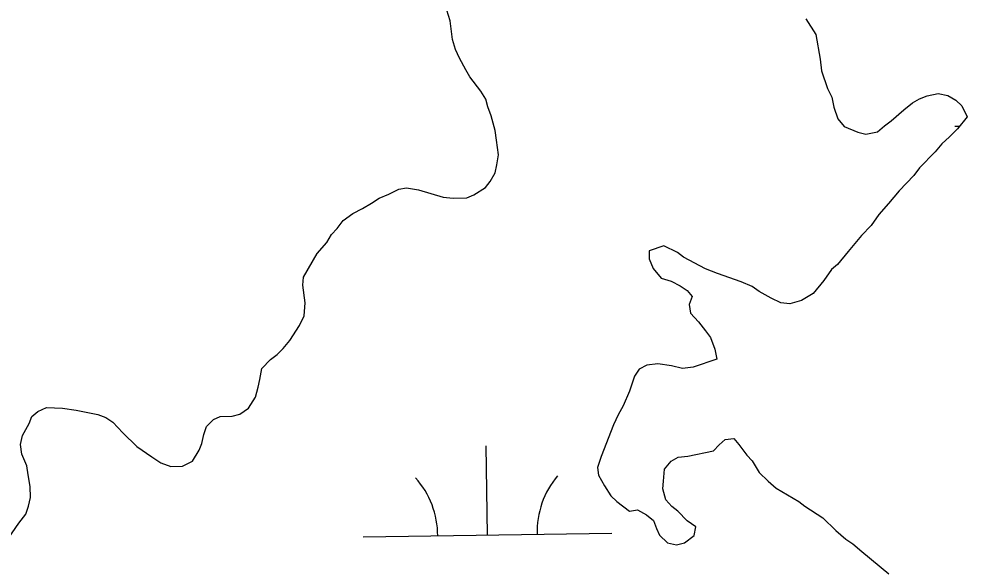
# Model space of a CAD drawing. Extents: x 3807117 to 3845308, y 337856 to 363736.
# Drawn here: x 3840428.2 to 3840809.6, y 354603.1 to 354824.6 of the extents above; entities that cross this region are included whole.
import ezdxf

# ---------------------------------------------------------------- set-up
doc = ezdxf.new("R2010")
doc.units = 0
doc.layers.add('V-TOPO-SHOR', color=7, linetype='Continuous')
doc.layers.add('V-WETL-SWMP', color=7, linetype='Continuous')

msp = doc.modelspace()

# ---------------------------------------------------------------- linework, layer by layer
at = {"layer": 'V-TOPO-SHOR'}
for p, q in [((3840601.66, 354823.87), (3840600.4, 354828.21)), ((3840744.77, 354824.65), (3840748.84, 354818.37)), ((3840602.58, 354816.35), (3840601.66, 354823.87)), ((3840748.84, 354818.37), (3840750.58, 354808.49)), ((3840603.83, 354812.41), (3840602.58, 354816.35)), ((3840605.47, 354808.87), (3840603.83, 354812.41)), ((3840607.93, 354804.15), (3840605.47, 354808.87)), ((3840750.58, 354808.49), (3840751.06, 354803.74)), ((3840609.56, 354801.4), (3840607.93, 354804.15)), ((3840751.06, 354803.74), (3840753.56, 354796.65)), ((3840614.02, 354795.53), (3840609.56, 354801.4)), ((3840616.05, 354792.39), (3840614.02, 354795.53)), ((3840753.56, 354796.65), (3840755.2, 354793.11)), ((3840793.65, 354793.74), (3840797.99, 354794.61)), ((3840797.99, 354794.61), (3840801.97, 354793.88)), ((3840616.9, 354789.23), (3840616.05, 354792.39)), ((3840755.2, 354793.11), (3840756.06, 354789.16)), ((3840784.22, 354788.03), (3840787.75, 354790.87)), ((3840787.75, 354790.87), (3840790.49, 354792.5)), ((3840790.49, 354792.5), (3840793.65, 354793.74)), ((3840801.97, 354793.88), (3840805.17, 354791.95)), ((3840805.17, 354791.95), (3840807.59, 354789.61)), ((3840618.15, 354785.69), (3840616.9, 354789.23)), ((3840756.06, 354789.16), (3840757.72, 354784.43)), ((3840779.14, 354783.59), (3840784.22, 354788.03)), ((3840807.59, 354789.61), (3840809.64, 354785.28)), ((3840619.83, 354779.77), (3840618.15, 354785.69)), ((3840757.72, 354784.43), (3840760.15, 354781.29)), ((3840776.4, 354781.56), (3840779.14, 354783.59)), ((3840809.64, 354785.28), (3840805.76, 354780.46)), ((3840620.29, 354775.81), (3840619.83, 354779.77)), ((3840760.15, 354781.29), (3840765.74, 354779.01)), ((3840765.74, 354779.01), (3840768.92, 354778.27)), ((3840768.92, 354778.27), (3840773.67, 354779.14)), ((3840773.67, 354779.14), (3840776.4, 354781.56)), ((3840805.76, 354780.46), (3840802.64, 354777.24)), ((3840621.18, 354769.88), (3840620.29, 354775.81)), ((3840802.64, 354777.24), (3840799.52, 354774.41)), ((3840796.79, 354771.19), (3840790.56, 354764.75)), ((3840799.52, 354774.41), (3840796.79, 354771.19)), ((3840620.46, 354765.9), (3840621.18, 354769.88)), ((3840619.72, 354762.72), (3840620.46, 354765.9)), ((3840790.56, 354764.75), (3840788.23, 354761.54)), ((3840617.79, 354759.12), (3840619.72, 354762.72)), ((3840788.23, 354761.54), (3840782.38, 354755.49)), ((3840577.04, 354754.08), (3840580.97, 354756.13)), ((3840580.97, 354756.13), (3840584.14, 354756.58)), ((3840584.14, 354756.58), (3840588.91, 354755.87)), ((3840588.91, 354755.87), (3840598.87, 354752.86)), ((3840611.14, 354753.85), (3840615.85, 354756.71)), ((3840615.85, 354756.71), (3840617.79, 354759.12)), ((3840569.97, 354750.4), (3840573.1, 354752.43)), ((3840573.1, 354752.43), (3840577.04, 354754.08)), ((3840598.87, 354752.86), (3840602.84, 354752.53)), ((3840602.84, 354752.53), (3840608.39, 354752.62)), ((3840608.39, 354752.62), (3840611.14, 354753.85)), ((3840782.38, 354755.49), (3840778.11, 354750.27)), ((3840562.5, 354746.31), (3840566.43, 354748.36)), ((3840566.43, 354748.36), (3840569.97, 354750.4)), ((3840778.11, 354750.27), (3840774.22, 354745.85)), ((3840558.58, 354743.47), (3840562.5, 354746.31)), ((3840774.22, 354745.85), (3840771.12, 354741.43)), ((3840556.26, 354740.26), (3840558.58, 354743.47)), ((3840771.12, 354741.43), (3840767.22, 354737.4)), ((3840551.99, 354734.64), (3840553.92, 354737.84)), ((3840553.92, 354737.84), (3840556.26, 354740.26)), ((3840767.22, 354737.4), (3840761.78, 354730.97)), ((3840548.1, 354730.21), (3840551.99, 354734.64)), ((3840687.6, 354733.31), (3840681.69, 354731.23)), ((3840693.2, 354730.63), (3840687.6, 354733.31)), ((3840542.71, 354720.61), (3840548.1, 354730.21)), ((3840681.69, 354731.23), (3840681.74, 354728.06)), ((3840695.61, 354728.69), (3840693.2, 354730.63)), ((3840761.78, 354730.97), (3840757.5, 354725.75)), ((3840681.74, 354728.06), (3840683.39, 354724.12)), ((3840704.4, 354724.08), (3840695.61, 354728.69)), ((3840757.5, 354725.75), (3840755.16, 354723.72)), ((3840683.39, 354724.12), (3840686.63, 354720.21)), ((3840709.19, 354722.17), (3840704.4, 354724.08)), ((3840718.76, 354718.76), (3840709.19, 354722.17)), ((3840755.16, 354723.72), (3840752.06, 354719.31)), ((3840542.36, 354717.43), (3840542.71, 354720.61)), ((3840686.63, 354720.21), (3840690.61, 354719.09)), ((3840690.61, 354719.09), (3840694.21, 354717.17)), ((3840723.16, 354716.85), (3840718.76, 354718.76)), ((3840752.06, 354719.31), (3840747.78, 354714.09)), ((3840543.27, 354710.31), (3840542.36, 354717.43)), ((3840694.21, 354717.17), (3840697.02, 354715.23)), ((3840697.02, 354715.23), (3840699.04, 354712.89)), ((3840725.96, 354714.92), (3840723.16, 354716.85)), ((3840730.77, 354712.22), (3840725.96, 354714.92)), ((3840747.78, 354714.09), (3840743.07, 354711.23)), ((3840542.96, 354705.15), (3840543.27, 354710.31)), ((3840699.04, 354712.89), (3840697.9, 354709.7)), ((3840734.76, 354710.3), (3840730.77, 354712.22)), ((3840738.34, 354709.97), (3840734.76, 354710.3)), ((3840743.07, 354711.23), (3840738.34, 354709.97)), ((3840697.9, 354709.7), (3840698.36, 354706.13)), ((3840541.05, 354701.16), (3840542.96, 354705.15)), ((3840698.36, 354706.13), (3840701.59, 354702.62)), ((3840701.59, 354702.62), (3840704.42, 354699.1)), ((3840537.18, 354695.15), (3840541.05, 354701.16)), ((3840704.42, 354699.1), (3840706.45, 354696.36)), ((3840534.46, 354691.93), (3840537.18, 354695.15)), ((3840706.45, 354696.36), (3840708.11, 354691.63)), ((3840532.12, 354689.51), (3840534.46, 354691.93)), ((3840708.11, 354691.63), (3840708.97, 354687.68)), ((3840525.87, 354683.86), (3840529.38, 354687.48)), ((3840529.38, 354687.48), (3840532.12, 354689.51)), ((3840708.97, 354687.68), (3840699.51, 354684.35)), ((3840525.15, 354679.49), (3840525.87, 354683.86)), ((3840677.72, 354683.59), (3840675.78, 354680.79)), ((3840680.86, 354685.23), (3840677.72, 354683.59)), ((3840685.22, 354685.7), (3840680.86, 354685.23)), ((3840690.78, 354685), (3840685.22, 354685.7)), ((3840695.16, 354683.88), (3840690.78, 354685)), ((3840699.51, 354684.35), (3840695.16, 354683.88)), ((3840675.78, 354680.79), (3840673.9, 354674.81)), ((3840523.29, 354672.32), (3840524.41, 354676.3)), ((3840524.41, 354676.3), (3840525.15, 354679.49)), ((3840520.58, 354667.91), (3840523.29, 354672.32)), ((3840673.9, 354674.81), (3840671.22, 354668.82)), ((3840435.76, 354666.51), (3840439.31, 354668.16)), ((3840439.31, 354668.16), (3840445.65, 354667.86)), ((3840671.22, 354668.82), (3840669.3, 354665.22)), ((3840432.28, 354661.7), (3840433.42, 354664.49)), ((3840433.42, 354664.49), (3840435.76, 354666.51)), ((3840445.65, 354667.86), (3840451.22, 354667.16)), ((3840451.22, 354667.16), (3840459.97, 354665.32)), ((3840459.97, 354665.32), (3840463.16, 354664.19)), ((3840506.39, 354663.32), (3840509.14, 354664.55)), ((3840509.14, 354664.55), (3840513.9, 354664.63)), ((3840513.9, 354664.63), (3840517.06, 354665.48)), ((3840517.06, 354665.48), (3840520.58, 354667.91)), ((3840669.3, 354665.22), (3840667.38, 354661.22)), ((3840429.58, 354656.89), (3840432.28, 354661.7)), ((3840463.16, 354664.19), (3840465.97, 354662.25)), ((3840465.97, 354662.25), (3840470, 354657.96)), ((3840502.52, 354657.31), (3840503.66, 354660.5)), ((3840503.66, 354660.5), (3840506.39, 354663.32)), ((3840667.38, 354661.22), (3840662.44, 354648.45)), ((3840428.85, 354653.31), (3840429.58, 354656.89)), ((3840470, 354657.96), (3840475.64, 354652.5)), ((3840501.79, 354653.73), (3840502.52, 354657.31)), ((3840429.31, 354649.36), (3840428.85, 354653.31)), ((3840500.64, 354650.93), (3840501.79, 354653.73)), ((3840707.6, 354650.78), (3840709.94, 354653.2)), ((3840709.94, 354653.2), (3840712.28, 354655.22)), ((3840712.28, 354655.22), (3840715.84, 354655.68)), ((3840715.84, 354655.68), (3840717.86, 354653.33)), ((3840717.86, 354653.33), (3840721.11, 354649.02)), ((3840431.37, 354644.63), (3840429.31, 354649.36)), ((3840475.64, 354652.5), (3840481.66, 354648.24)), ((3840497.94, 354646.53), (3840500.64, 354650.93)), ((3840697.33, 354648.63), (3840707.6, 354650.78)), ((3840721.11, 354649.02), (3840723.13, 354646.68)), ((3840481.66, 354648.24), (3840485.27, 354645.92)), ((3840485.27, 354645.92), (3840489.26, 354644.4)), ((3840494.01, 354644.48), (3840497.94, 354646.53)), ((3840662.44, 354648.45), (3840660.93, 354644.07)), ((3840687.9, 354643.32), (3840690.62, 354646.54)), ((3840690.62, 354646.54), (3840693.37, 354648.17)), ((3840693.37, 354648.17), (3840697.33, 354648.63)), ((3840723.13, 354646.68), (3840725.98, 354641.97)), ((3840431.82, 354641.07), (3840431.37, 354644.63)), ((3840489.26, 354644.4), (3840494.01, 354644.48)), ((3840660.93, 354644.07), (3840661.38, 354640.9)), ((3840687.58, 354638.56), (3840687.9, 354643.32)), ((3840725.98, 354641.97), (3840729.61, 354638.46)), ((3840432.7, 354636.33), (3840431.82, 354641.07)), ((3840661.38, 354640.9), (3840663.83, 354636.58)), ((3840687.24, 354635.38), (3840687.58, 354638.56)), ((3840729.61, 354638.46), (3840732.82, 354635.74)), ((3840432.77, 354631.97), (3840432.7, 354636.33)), ((3840663.83, 354636.58), (3840666.27, 354632.66)), ((3840688.5, 354631.04), (3840687.24, 354635.38)), ((3840732.82, 354635.74), (3840742.03, 354630.34)), ((3840432.03, 354628.39), (3840432.77, 354631.97)), ((3840666.27, 354632.66), (3840668.69, 354630.32)), ((3840668.69, 354630.32), (3840673.9, 354626.44)), ((3840690.92, 354628.31), (3840688.5, 354631.04)), ((3840742.03, 354630.34), (3840744.44, 354628.4)), ((3840430.9, 354625.2), (3840432.03, 354628.39)), ((3840673.9, 354626.44), (3840677.07, 354626.89)), ((3840677.07, 354626.89), (3840680.67, 354624.97)), ((3840693.33, 354626.36), (3840690.92, 354628.31)), ((3840696.97, 354622.46), (3840693.33, 354626.36)), ((3840744.44, 354628.4), (3840751.65, 354623.76)), ((3840428.18, 354621.59), (3840430.9, 354625.2)), ((3840680.67, 354624.97), (3840683.48, 354622.63)), ((3840683.48, 354622.63), (3840684.72, 354619.48)), ((3840700.57, 354620.14), (3840696.97, 354622.46)), ((3840751.65, 354623.76), (3840756.89, 354618.69)), ((3840423.92, 354615.57), (3840428.18, 354621.59)), ((3840684.72, 354619.48), (3840685.96, 354616.73)), ((3840699.84, 354616.56), (3840700.57, 354620.14)), ((3840756.89, 354618.69), (3840760.92, 354615.19)), ((3840685.96, 354616.73), (3840689.18, 354613.61)), ((3840695.92, 354613.72), (3840699.84, 354616.56)), ((3840760.92, 354615.19), (3840763.72, 354613.25)), ((3840689.18, 354613.61), (3840692.76, 354612.87)), ((3840692.76, 354612.87), (3840695.92, 354613.72)), ((3840763.72, 354613.25), (3840767.34, 354610.14)), ((3840767.34, 354610.14), (3840778.19, 354601.2))]:
    msp.add_line(p, q, dxfattribs=at)
at = {"layer": 'V-WETL-SWMP'}
for p, q in [((3840601.66, 354823.87), (3840600.4, 354828.21)), ((3840744.77, 354824.65), (3840748.84, 354818.37)), ((3840602.58, 354816.35), (3840601.66, 354823.87)), ((3840748.84, 354818.37), (3840750.58, 354808.49)), ((3840603.83, 354812.41), (3840602.58, 354816.35)), ((3840605.47, 354808.87), (3840603.83, 354812.41)), ((3840607.93, 354804.15), (3840605.47, 354808.87)), ((3840750.58, 354808.49), (3840751.06, 354803.74)), ((3840609.56, 354801.4), (3840607.93, 354804.15)), ((3840751.06, 354803.74), (3840753.56, 354796.65)), ((3840614.02, 354795.53), (3840609.56, 354801.4)), ((3840616.05, 354792.39), (3840614.02, 354795.53)), ((3840753.56, 354796.65), (3840755.2, 354793.11)), ((3840793.65, 354793.74), (3840797.99, 354794.61)), ((3840797.99, 354794.61), (3840801.97, 354793.88)), ((3840616.9, 354789.23), (3840616.05, 354792.39)), ((3840755.2, 354793.11), (3840756.06, 354789.16)), ((3840784.22, 354788.03), (3840787.75, 354790.87)), ((3840787.75, 354790.87), (3840790.49, 354792.5)), ((3840790.49, 354792.5), (3840793.65, 354793.74)), ((3840801.97, 354793.88), (3840805.17, 354791.95)), ((3840805.17, 354791.95), (3840807.59, 354789.61)), ((3840618.15, 354785.69), (3840616.9, 354789.23)), ((3840756.06, 354789.16), (3840757.72, 354784.43)), ((3840779.14, 354783.59), (3840784.22, 354788.03)), ((3840807.59, 354789.61), (3840809.64, 354785.28)), ((3840619.83, 354779.77), (3840618.15, 354785.69)), ((3840757.72, 354784.43), (3840760.15, 354781.29)), ((3840776.4, 354781.56), (3840779.14, 354783.59)), ((3840809.64, 354785.28), (3840805.76, 354780.46)), ((3840620.29, 354775.81), (3840619.83, 354779.77)), ((3840760.15, 354781.29), (3840765.74, 354779.01)), ((3840765.74, 354779.01), (3840768.92, 354778.27)), ((3840768.92, 354778.27), (3840773.67, 354779.14)), ((3840773.67, 354779.14), (3840776.4, 354781.56)), ((3840805.76, 354780.46), (3840802.64, 354777.24)), ((3840804.7, 354781.48), (3840806.61, 354781.51)), ((3840621.18, 354769.88), (3840620.29, 354775.81)), ((3840802.64, 354777.24), (3840799.52, 354774.41)), ((3840796.79, 354771.19), (3840790.56, 354764.75)), ((3840799.52, 354774.41), (3840796.79, 354771.19)), ((3840620.46, 354765.9), (3840621.18, 354769.88)), ((3840619.72, 354762.72), (3840620.46, 354765.9)), ((3840790.56, 354764.75), (3840788.23, 354761.54)), ((3840617.79, 354759.12), (3840619.72, 354762.72)), ((3840788.23, 354761.54), (3840782.38, 354755.49)), ((3840577.04, 354754.08), (3840580.97, 354756.13)), ((3840580.97, 354756.13), (3840584.14, 354756.58)), ((3840584.14, 354756.58), (3840588.91, 354755.87)), ((3840588.91, 354755.87), (3840598.87, 354752.86)), ((3840611.14, 354753.85), (3840615.85, 354756.71)), ((3840615.85, 354756.71), (3840617.79, 354759.12)), ((3840569.97, 354750.4), (3840573.1, 354752.43)), ((3840573.1, 354752.43), (3840577.04, 354754.08)), ((3840598.87, 354752.86), (3840602.84, 354752.53)), ((3840602.84, 354752.53), (3840608.39, 354752.62)), ((3840608.39, 354752.62), (3840611.14, 354753.85)), ((3840782.38, 354755.49), (3840778.11, 354750.27)), ((3840562.5, 354746.31), (3840566.43, 354748.36)), ((3840566.43, 354748.36), (3840569.97, 354750.4)), ((3840778.11, 354750.27), (3840774.22, 354745.85)), ((3840558.58, 354743.47), (3840562.5, 354746.31)), ((3840774.22, 354745.85), (3840771.12, 354741.43)), ((3840556.26, 354740.26), (3840558.58, 354743.47)), ((3840771.12, 354741.43), (3840767.22, 354737.4)), ((3840551.99, 354734.64), (3840553.92, 354737.84)), ((3840553.92, 354737.84), (3840556.26, 354740.26)), ((3840767.22, 354737.4), (3840761.78, 354730.97)), ((3840548.1, 354730.21), (3840551.99, 354734.64)), ((3840687.6, 354733.31), (3840681.69, 354731.23)), ((3840693.2, 354730.63), (3840687.6, 354733.31)), ((3840542.71, 354720.61), (3840548.1, 354730.21)), ((3840681.69, 354731.23), (3840681.74, 354728.06)), ((3840695.61, 354728.69), (3840693.2, 354730.63)), ((3840761.78, 354730.97), (3840757.5, 354725.75)), ((3840681.74, 354728.06), (3840683.39, 354724.12)), ((3840704.4, 354724.08), (3840695.61, 354728.69)), ((3840757.5, 354725.75), (3840755.16, 354723.72)), ((3840683.39, 354724.12), (3840686.63, 354720.21)), ((3840709.19, 354722.17), (3840704.4, 354724.08)), ((3840718.76, 354718.76), (3840709.19, 354722.17)), ((3840755.16, 354723.72), (3840752.06, 354719.31)), ((3840542.36, 354717.43), (3840542.71, 354720.61)), ((3840686.63, 354720.21), (3840690.61, 354719.09)), ((3840690.61, 354719.09), (3840694.21, 354717.17)), ((3840723.16, 354716.85), (3840718.76, 354718.76)), ((3840752.06, 354719.31), (3840747.78, 354714.09)), ((3840543.27, 354710.31), (3840542.36, 354717.43)), ((3840694.21, 354717.17), (3840697.02, 354715.23)), ((3840697.02, 354715.23), (3840699.04, 354712.89)), ((3840725.96, 354714.92), (3840723.16, 354716.85)), ((3840730.77, 354712.22), (3840725.96, 354714.92)), ((3840747.78, 354714.09), (3840743.07, 354711.23)), ((3840542.96, 354705.15), (3840543.27, 354710.31)), ((3840699.04, 354712.89), (3840697.9, 354709.7)), ((3840734.76, 354710.3), (3840730.77, 354712.22)), ((3840738.34, 354709.97), (3840734.76, 354710.3)), ((3840743.07, 354711.23), (3840738.34, 354709.97)), ((3840697.9, 354709.7), (3840698.36, 354706.13)), ((3840541.05, 354701.16), (3840542.96, 354705.15)), ((3840698.36, 354706.13), (3840701.59, 354702.62)), ((3840701.59, 354702.62), (3840704.42, 354699.1)), ((3840537.18, 354695.15), (3840541.05, 354701.16)), ((3840704.42, 354699.1), (3840706.45, 354696.36)), ((3840534.46, 354691.93), (3840537.18, 354695.15)), ((3840706.45, 354696.36), (3840708.11, 354691.63)), ((3840532.12, 354689.51), (3840534.46, 354691.93)), ((3840708.11, 354691.63), (3840708.97, 354687.68)), ((3840525.87, 354683.86), (3840529.38, 354687.48)), ((3840529.38, 354687.48), (3840532.12, 354689.51)), ((3840708.97, 354687.68), (3840699.51, 354684.35)), ((3840525.15, 354679.49), (3840525.87, 354683.86)), ((3840677.72, 354683.59), (3840675.78, 354680.79)), ((3840680.86, 354685.23), (3840677.72, 354683.59)), ((3840685.22, 354685.7), (3840680.86, 354685.23)), ((3840690.78, 354685), (3840685.22, 354685.7)), ((3840695.16, 354683.88), (3840690.78, 354685)), ((3840699.51, 354684.35), (3840695.16, 354683.88)), ((3840675.78, 354680.79), (3840673.9, 354674.81)), ((3840523.29, 354672.32), (3840524.41, 354676.3)), ((3840524.41, 354676.3), (3840525.15, 354679.49)), ((3840520.58, 354667.91), (3840523.29, 354672.32)), ((3840673.9, 354674.81), (3840671.22, 354668.82)), ((3840435.76, 354666.51), (3840439.31, 354668.16)), ((3840439.31, 354668.16), (3840445.65, 354667.86)), ((3840671.22, 354668.82), (3840669.3, 354665.22)), ((3840432.28, 354661.7), (3840433.42, 354664.49)), ((3840433.42, 354664.49), (3840435.76, 354666.51)), ((3840445.65, 354667.86), (3840451.22, 354667.16)), ((3840451.22, 354667.16), (3840459.97, 354665.32)), ((3840459.97, 354665.32), (3840463.16, 354664.19)), ((3840506.39, 354663.32), (3840509.14, 354664.55)), ((3840509.14, 354664.55), (3840513.9, 354664.63)), ((3840513.9, 354664.63), (3840517.06, 354665.48)), ((3840517.06, 354665.48), (3840520.58, 354667.91)), ((3840669.3, 354665.22), (3840667.38, 354661.22)), ((3840429.58, 354656.89), (3840432.28, 354661.7)), ((3840463.16, 354664.19), (3840465.97, 354662.25)), ((3840465.97, 354662.25), (3840470, 354657.96)), ((3840502.52, 354657.31), (3840503.66, 354660.5)), ((3840503.66, 354660.5), (3840506.39, 354663.32)), ((3840667.38, 354661.22), (3840662.44, 354648.45)), ((3840428.85, 354653.31), (3840429.58, 354656.89)), ((3840470, 354657.96), (3840475.64, 354652.5)), ((3840501.79, 354653.73), (3840502.52, 354657.31)), ((3840429.31, 354649.36), (3840428.85, 354653.31)), ((3840500.64, 354650.93), (3840501.79, 354653.73)), ((3840707.6, 354650.78), (3840709.94, 354653.2)), ((3840709.94, 354653.2), (3840712.28, 354655.22)), ((3840712.28, 354655.22), (3840715.84, 354655.68)), ((3840715.84, 354655.68), (3840717.86, 354653.33)), ((3840717.86, 354653.33), (3840721.11, 354649.02)), ((3840431.37, 354644.63), (3840429.31, 354649.36)), ((3840475.64, 354652.5), (3840481.66, 354648.24)), ((3840497.94, 354646.53), (3840500.64, 354650.93)), ((3840616.68, 354616.79), (3840616.14, 354652.78)), ((3840697.33, 354648.63), (3840707.6, 354650.78)), ((3840721.11, 354649.02), (3840723.13, 354646.68)), ((3840481.66, 354648.24), (3840485.27, 354645.92)), ((3840485.27, 354645.92), (3840489.26, 354644.4)), ((3840494.01, 354644.48), (3840497.94, 354646.53)), ((3840662.44, 354648.45), (3840660.93, 354644.07)), ((3840687.9, 354643.32), (3840690.62, 354646.54)), ((3840690.62, 354646.54), (3840693.37, 354648.17)), ((3840693.37, 354648.17), (3840697.33, 354648.63)), ((3840723.13, 354646.68), (3840725.98, 354641.97)), ((3840431.82, 354641.07), (3840431.37, 354644.63)), ((3840489.26, 354644.4), (3840494.01, 354644.48)), ((3840660.93, 354644.07), (3840661.38, 354640.9)), ((3840687.58, 354638.56), (3840687.9, 354643.32)), ((3840725.98, 354641.97), (3840729.61, 354638.46)), ((3840432.7, 354636.33), (3840431.82, 354641.07)), ((3840661.38, 354640.9), (3840663.83, 354636.58)), ((3840687.24, 354635.38), (3840687.58, 354638.56)), ((3840729.61, 354638.46), (3840732.82, 354635.74)), ((3840432.77, 354631.97), (3840432.7, 354636.33)), ((3840663.83, 354636.58), (3840666.27, 354632.66)), ((3840688.5, 354631.04), (3840687.24, 354635.38)), ((3840732.82, 354635.74), (3840742.03, 354630.34)), ((3840432.03, 354628.39), (3840432.77, 354631.97)), ((3840666.27, 354632.66), (3840668.69, 354630.32)), ((3840668.69, 354630.32), (3840673.9, 354626.44)), ((3840690.92, 354628.31), (3840688.5, 354631.04)), ((3840742.03, 354630.34), (3840744.44, 354628.4)), ((3840430.9, 354625.2), (3840432.03, 354628.39)), ((3840673.9, 354626.44), (3840677.07, 354626.89)), ((3840677.07, 354626.89), (3840680.67, 354624.97)), ((3840693.33, 354626.36), (3840690.92, 354628.31)), ((3840696.97, 354622.46), (3840693.33, 354626.36)), ((3840744.44, 354628.4), (3840751.65, 354623.76)), ((3840428.18, 354621.59), (3840430.9, 354625.2)), ((3840680.67, 354624.97), (3840683.48, 354622.63)), ((3840683.48, 354622.63), (3840684.72, 354619.48)), ((3840700.57, 354620.14), (3840696.97, 354622.46)), ((3840751.65, 354623.76), (3840756.89, 354618.69)), ((3840423.92, 354615.57), (3840428.18, 354621.59)), ((3840684.72, 354619.48), (3840685.96, 354616.73)), ((3840699.84, 354616.56), (3840700.57, 354620.14)), ((3840756.89, 354618.69), (3840760.92, 354615.19)), ((3840566.68, 354616.04), (3840666.67, 354617.54)), ((3840685.96, 354616.73), (3840689.18, 354613.61)), ((3840695.92, 354613.72), (3840699.84, 354616.56)), ((3840760.92, 354615.19), (3840763.72, 354613.25)), ((3840689.18, 354613.61), (3840692.76, 354612.87)), ((3840692.76, 354612.87), (3840695.92, 354613.72)), ((3840763.72, 354613.25), (3840767.34, 354610.14)), ((3840767.34, 354610.14), (3840778.19, 354601.2))]:
    msp.add_line(p, q, dxfattribs=at)
for centre, start, end in [((3840561.43, 354616.43), 0.0865, 41.6302), ((3840671.91, 354618.09), 140.0865, 181.6302)]:
    msp.add_arc(centre, 35.25, start, end, dxfattribs=at)

doc.saveas('drawing.dxf')
